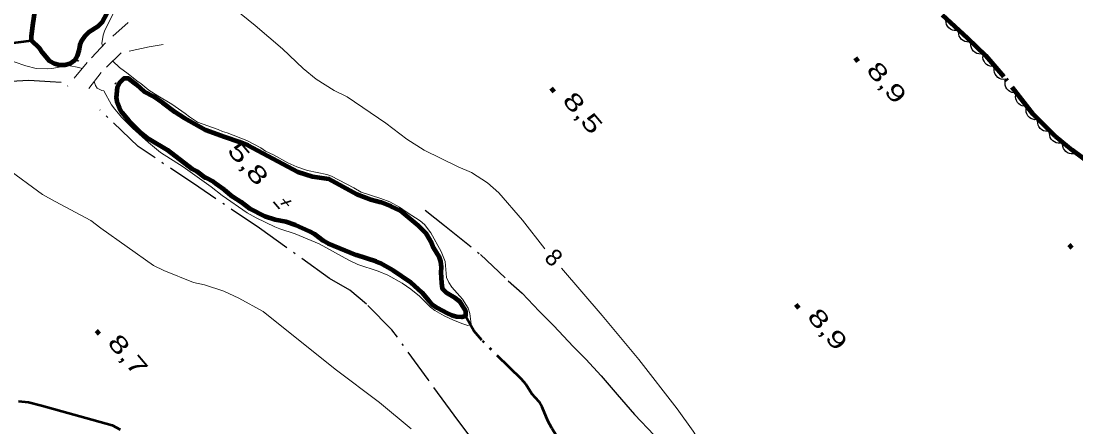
# Model space of a CAD drawing. Extents: x 386081 to 389416, y 5130568 to 5134082.
# Drawn here: x 386943.8 to 387129.4, y 5133315.6 to 5133387.1 of the extents above; entities that cross this region are included whole.
import ezdxf
from ezdxf.enums import TextEntityAlignment as Align

# ---------------------------------------------------------------- set-up
doc = ezdxf.new("R2010")
doc.units = 0
doc.header["$LTSCALE"] = 1.2
for name, pattern in [('DASH_DOUBLE_DOT', [9.2, 5, -1.2, 0.3, -1.2, 0.3, -1.2]), ('DOT_DASHED', [7.7, 5, -1.2, 0.3, -1.2]), ('MEDIUM_DASHED', [4.5, 3, -1.5])]:
    doc.linetypes.add(name, pattern=pattern)
for name, color, linetype, lineweight in [('1', 7, 'Continuous', 53), ('19', 7, 'Continuous', 13), ('2', 7, 'Continuous', 13), ('26', 7, 'Continuous', 35), ('3', 7, 'Continuous', 140), ('4', 7, 'DASH_DOUBLE_DOT', 53), ('41', 7, 'DOT_DASHED', 25), ('44', 7, 'Continuous', 25)]:
    doc.layers.add(name, color=color, linetype=linetype, lineweight=lineweight)

msp = doc.modelspace()

# ---------------------------------------------------------------- linework, layer by layer
at = {"layer": '1'}
msp.add_lwpolyline([(386943.37, 5133320.16), (386945.13, 5133319.98), (386947.41, 5133319.41), (386959.85, 5133315.94), (386961.27, 5133315.18)], dxfattribs=at)
at = {"layer": '19', "linetype": 'MEDIUM_DASHED'}
for points in [[(386962.66, 5133386.83), (386958.67, 5133383.25), (386955.47, 5133379.82), (386952.01, 5133375.65)], [(386968.8, 5133382.95), (386966.35, 5133382.57), (386961.44, 5133381.48), (386957.91, 5133378.04), (386954.97, 5133374.23)]]:
    msp.add_lwpolyline(points, dxfattribs=at)
at = {"layer": '2'}
for points in [[(386975.78, 5133393.82), (386985, 5133386.33), (386989.81, 5133382.2), (386993.48, 5133378.73), (386995.74, 5133376.84), (386998.93, 5133374.84), (387001.17, 5133373.76), (387008, 5133369.09), (387011.71, 5133366.3), (387014.73, 5133364.38), (387020.71, 5133361.45), (387023.06, 5133360.44), (387025.9, 5133358.59), (387027.9, 5133356.86), (387032.06, 5133352.03), (387035.96, 5133347.01)], [(386960.35, 5133389.13), (386958.48, 5133385.32), (386958.26, 5133384.63), (386958.05, 5133383.11), (386958.12, 5133382.66)], [(386954.55, 5133378.72), (386953.97, 5133378.91), (386952.15, 5133379.24), (386949.25, 5133378.73), (386948.44, 5133378.67), (386946.49, 5133378.72), (386944.65, 5133379.22), (386942.6, 5133379.93)], [(386959.97, 5133380.05), (386961.15, 5133378.93), (386962.69, 5133377.81), (386964.17, 5133376.59), (386964.91, 5133376.1), (386966.32, 5133374.94), (386967.86, 5133373.91), (386970.32, 5133372.45), (386972.72, 5133370.81), (386973.46, 5133370.2), (386974.88, 5133369.28), (386978.51, 5133368.02), (386979.25, 5133367.65), (386980.11, 5133367.41), (386983.56, 5133366.08), (386986.02, 5133364.75), (386986.82, 5133364.2), (386988.23, 5133363.53), (386990.75, 5133362.14), (386992.35, 5133361.41), (386994.2, 5133360.81), (386997.64, 5133360.09), (386998.44, 5133359.79), (387002.38, 5133357.73), (387003.67, 5133356.94), (387007.12, 5133355.86), (387008.71, 5133355.25), (387010.38, 5133354.34), (387011.73, 5133353.37), (387014.07, 5133351.91), (387014.8, 5133351.3), (387015.91, 5133349.83), (387017.76, 5133346.52), (387018.44, 5133344.74), (387018.69, 5133341.92), (387019.06, 5133341.06), (387019.61, 5133340.26), (387021.52, 5133338.12), (387022.5, 5133336.53), (387022.81, 5133335.61), (387023, 5133333.71), (387022.44, 5133333.52), (387021.58, 5133333.76), (387019.92, 5133334.42), (387018.26, 5133335.21), (387016.6, 5133336.12), (387015.87, 5133336.73), (387013.9, 5133338.68), (387012.42, 5133339.9), (387010.88, 5133340.94), (387008.36, 5133342.33), (387006.64, 5133343.06), (387003.07, 5133344.26), (387001.47, 5133344.99), (386996.3, 5133347.9), (386992.06, 5133349.65), (386989.35, 5133350.5), (386988.49, 5133350.86), (386985.17, 5133352.43), (386983.63, 5133353.35), (386979.2, 5133356.39), (386977.29, 5133357.92), (386972.36, 5133361.45), (386968.36, 5133363.94), (386966.21, 5133365.71), (386963.44, 5133368.22), (386961.46, 5133370.17), (386960.29, 5133371.58), (386959.74, 5133372.37), (386958.36, 5133374.78), (386958, 5133374.84), (386957.2, 5133375.3), (386956.89, 5133375.75), (386956.68, 5133376.45)], [(386941.18, 5133361.23), (386947.61, 5133356.58), (386949.82, 5133355.3), (386956.12, 5133352), (386957.86, 5133350.62), (386967.12, 5133344.07), (386968.96, 5133343.19), (386974.18, 5133341.09), (386976.07, 5133340.68), (386979.52, 5133339.55), (386982.13, 5133338.32), (386986.4, 5133335.97), (386999.08, 5133325.8), (387006.88, 5133319.94), (387012.45, 5133315.32)], [(387087.66, 5133269.65), (387083.97, 5133276.25), (387081.58, 5133280.1), (387079.92, 5133283.09), (387078.33, 5133288.22), (387076.22, 5133291.63), (387068.75, 5133304.3), (387062.11, 5133314.88), (387059.25, 5133318.83), (387052.52, 5133327.49), (387046.06, 5133335.28), (387038.89, 5133343.59)]]:
    msp.add_lwpolyline(points, dxfattribs=at)
at = {"layer": '26'}
for p, q in [((386953.73, 5133380.19), (386953.8, 5133380.26)), ((386953.87, 5133380.05), (386953.73, 5133380.19)), ((386953.87, 5133380.05), (386953.94, 5133380.12)), ((386960.39, 5133376.02), (386960.32, 5133376.09)), ((386960.53, 5133376.16), (386960.39, 5133376.02)), ((386960.53, 5133376.16), (386960.46, 5133376.23))]:
    msp.add_line(p, q, dxfattribs=at)
at = {"layer": '3'}
for p, q in [((387090.57, 5133380.6), (387091.08, 5133379.99)), ((387037.1, 5133375.26), (387037.61, 5133374.65)), ((387128.18, 5133347.78), (387128.69, 5133347.17)), ((387080.17, 5133337.18), (387080.68, 5133336.57)), ((386957.03, 5133332.62), (386957.54, 5133332.01))]:
    msp.add_line(p, q, dxfattribs=at)
at = {"layer": '3', "lineweight": 35}
for p, q in [((386991.33, 5133355.45), (386989.51, 5133354.88)), ((386989.9, 5133355.74), (386990.91, 5133354.55)), ((386988.23, 5133355.24), (386989.27, 5133354.02))]:
    msp.add_line(p, q, dxfattribs=at)
at = {"layer": '4', "linetype": 'Continuous', "lineweight": 90}
msp.add_lwpolyline([(386958.92, 5133388.48), (386958, 5133386.81), (386957.32, 5133386.13), (386955.72, 5133385.13), (386955.05, 5133384.45), (386954.49, 5133383.65), (386954.18, 5133382.84), (386954, 5133381.92), (386953.69, 5133380.99), (386953.2, 5133380.13), (386952.4, 5133379.57), (386951.54, 5133379.31), (386950.55, 5133379.31), (386949.69, 5133379.55), (386948.83, 5133380.03), (386947.59, 5133381.5), (386947.04, 5133382.3), (386945.68, 5133383.65), (386945.68, 5133384.39), (386945.86, 5133386.3), (386946.29, 5133389.07)], dxfattribs=at)
at = {"layer": '4'}
for points in [[(386913.4, 5133380.99), (386914.5, 5133380.87), (386916.29, 5133380.82), (386919.56, 5133381.27), (386923.69, 5133381.48), (386924.73, 5133381.68), (386925.96, 5133382.05), (386929.2, 5133383.19), (386931.85, 5133383.51), (386934.31, 5133383.65), (386940.2, 5133383.14), (386941.56, 5133383.15), (386945.68, 5133383.65)], [(387042.46, 5133308.01), (387042.06, 5133308.37), (387041.32, 5133309.96), (387040.33, 5133311.31), (387039.23, 5133312.53), (387038.06, 5133314.06), (387037.2, 5133315.4), (387036.52, 5133316.69), (387035.54, 5133319.14), (387034.98, 5133320.06), (387033.69, 5133321.46), (387032.63, 5133323.17), (387031.89, 5133324.02), (387024.87, 5133330.91), (387023.51, 5133332.55), (387022, 5133335.11)]]:
    msp.add_lwpolyline(points, dxfattribs=at)
at = {"layer": '4', "linetype": 'Continuous', "lineweight": 90}
msp.add_lwpolyline([(386976.35, 5133359.51), (386976.22, 5133359.51), (386974.75, 5133360.61), (386973.94, 5133361.03), (386969.57, 5133364.39), (386966.25, 5133366.33), (386964.83, 5133367.49), (386962.86, 5133369.45), (386961.63, 5133370.92), (386961.13, 5133371.78), (386960.76, 5133372.63), (386960.58, 5133373.56), (386960.76, 5133375.47), (386961.25, 5133376.33), (386961.93, 5133377.01), (386962.67, 5133377.02), (386964.15, 5133375.92), (386965.5, 5133374.7), (386967.16, 5133373.79), (386968.7, 5133372.75), (386970.86, 5133371.11), (386972.52, 5133370.07), (386976.28, 5133367.94), (386979.66, 5133366.68), (386982.25, 5133365.83), (386983.72, 5133365.23), (386992.52, 5133360.55), (386995.11, 5133359.71), (386998, 5133359.3), (387002.92, 5133356.63), (387005.38, 5133355.66), (387007.1, 5133355.18), (387008.89, 5133354.52), (387010.55, 5133353.73), (387013.68, 5133351.11), (387015.04, 5133349.77), (387016.02, 5133348.05), (387016.39, 5133347.19), (387017.32, 5133345.66), (387017.63, 5133344.74), (387017.75, 5133343.76), (387017.69, 5133342.83), (387017.81, 5133340.99), (387017.94, 5133340.01), (387018.62, 5133339.33), (387020.21, 5133338.36), (387020.95, 5133337.75), (387022, 5133336.1), (387022, 5133335.11), (387021.39, 5133334.99), (387020.46, 5133335.04), (387019.6, 5133335.28), (387018.74, 5133335.64), (387017.08, 5133336.55), (387016.28, 5133337.1), (387015.61, 5133337.77), (387014.37, 5133339.24), (387012.4, 5133341.07), (387009.27, 5133343.2), (387006.99, 5133344.48), (387006.31, 5133344.78), (387002.87, 5133345.86), (386997.83, 5133347.92), (386996.96, 5133348.4), (386995.43, 5133349.56), (386994.56, 5133350.05), (386992.1, 5133351.14), (386990.38, 5133351.74), (386988.53, 5133352.09), (386986.69, 5133352.7), (386984.1, 5133354.03), (386982.56, 5133355.19), (386981.09, 5133356.16), (386979.61, 5133357.38), (386978.01, 5133358.48), (386977.7, 5133358.78)], close=True, dxfattribs=at)
at = {"layer": '41'}
for points in [[(386942.02, 5133376.52), (386945.16, 5133376.67), (386948.93, 5133376.45), (386950.85, 5133376.35)], [(387023.46, 5133313.09), (387020.01, 5133317.73), (387015.46, 5133323.96), (387009.07, 5133332.76), (387004.61, 5133337.27), (387001.66, 5133339.7), (386998.1, 5133341.77), (386985.77, 5133350.64), (386975.07, 5133357.82), (386964.44, 5133365), (386957.67, 5133371.47)], [(387014.9, 5133353.78), (387018.34, 5133351.1), (387024.64, 5133345.99), (387029.55, 5133341.36), (387032.01, 5133339.17), (387034.96, 5133336), (387037.54, 5133333.44), (387040.98, 5133329.78), (387043.19, 5133327.58), (387045.89, 5133324.66), (387048.71, 5133321.36), (387051.79, 5133317.82), (387055.22, 5133314.17)]]:
    msp.add_lwpolyline(points, dxfattribs=at)
at = {"layer": '44', "linetype": 'DOT_DASHED', "lineweight": 90}
msp.add_lwpolyline([(387132.67, 5133361.47), (387128.75, 5133364.38), (387125.81, 5133366.81), (387121.9, 5133370.71), (387116.75, 5133377.29), (387113.57, 5133380.94), (387110.38, 5133384.1), (387104.26, 5133389.7)], dxfattribs=at)
at = {"layer": '44'}
for points in [[(387108.83, 5133385.52), (387108.43, 5133385.42), (387108.02, 5133385.44), (387107.7, 5133385.51), (387107.38, 5133385.67), (387107.09, 5133385.89), (387106.86, 5133386.2), (387106.68, 5133386.47), (387106.6, 5133386.82), (387106.57, 5133387.18), (387106.62, 5133387.54)], [(387111.05, 5133383.49), (387110.64, 5133383.39), (387110.23, 5133383.42), (387109.91, 5133383.48), (387109.6, 5133383.64), (387109.3, 5133383.87), (387109.07, 5133384.17), (387108.9, 5133384.45), (387108.81, 5133384.79), (387108.78, 5133385.16), (387108.83, 5133385.52)], [(387113.15, 5133381.35), (387112.74, 5133381.27), (387112.34, 5133381.31), (387112.02, 5133381.39), (387111.71, 5133381.56), (387111.43, 5133381.8), (387111.2, 5133382.11), (387111.04, 5133382.4), (387110.97, 5133382.74), (387110.96, 5133383.11), (387111.02, 5133383.46)], [(387115.15, 5133379.12), (387114.74, 5133379.07), (387114.34, 5133379.14), (387114.02, 5133379.24), (387113.73, 5133379.44), (387113.47, 5133379.69), (387113.27, 5133380.02), (387113.13, 5133380.32), (387113.08, 5133380.66), (387113.09, 5133381.03), (387113.18, 5133381.38)], [(387117.13, 5133376.86), (387116.71, 5133376.81), (387116.31, 5133376.88), (387116, 5133376.98), (387115.7, 5133377.18), (387115.44, 5133377.43), (387115.24, 5133377.76), (387115.1, 5133378.05), (387115.05, 5133378.4), (387115.06, 5133378.77), (387115.15, 5133379.12)], [(387118.95, 5133374.48), (387118.53, 5133374.45), (387118.14, 5133374.54), (387117.83, 5133374.66), (387117.55, 5133374.87), (387117.3, 5133375.14), (387117.11, 5133375.48), (387116.99, 5133375.78), (387116.96, 5133376.13), (387116.99, 5133376.5), (387117.1, 5133376.84)], [(387120.8, 5133372.11), (387120.38, 5133372.09), (387119.99, 5133372.18), (387119.68, 5133372.29), (387119.4, 5133372.51), (387119.15, 5133372.78), (387118.96, 5133373.11), (387118.84, 5133373.41), (387118.81, 5133373.77), (387118.84, 5133374.13), (387118.95, 5133374.48)], [(387122.65, 5133369.75), (387122.23, 5133369.72), (387121.84, 5133369.81), (387121.53, 5133369.93), (387121.25, 5133370.14), (387120.99, 5133370.41), (387120.81, 5133370.75), (387120.69, 5133371.05), (387120.66, 5133371.4), (387120.69, 5133371.77), (387120.8, 5133372.11)], [(387124.88, 5133367.73), (387124.47, 5133367.65), (387124.07, 5133367.69), (387123.75, 5133367.77), (387123.44, 5133367.95), (387123.16, 5133368.19), (387122.94, 5133368.5), (387122.78, 5133368.78), (387122.71, 5133369.13), (387122.69, 5133369.5), (387122.76, 5133369.85)], [(387127.12, 5133365.73), (387126.71, 5133365.61), (387126.31, 5133365.62), (387125.98, 5133365.66), (387125.66, 5133365.81), (387125.36, 5133366.02), (387125.11, 5133366.31), (387124.92, 5133366.58), (387124.82, 5133366.92), (387124.77, 5133367.28), (387124.8, 5133367.64)], [(387129.43, 5133363.82), (387129.03, 5133363.7), (387128.62, 5133363.71), (387128.29, 5133363.75), (387127.97, 5133363.9), (387127.67, 5133364.11), (387127.42, 5133364.4), (387127.23, 5133364.67), (387127.13, 5133365.01), (387127.08, 5133365.37), (387127.12, 5133365.73)]]:
    msp.add_lwpolyline(points, dxfattribs=at)

# ---------------------------------------------------------------- texts
at = {"layer": '2'}
msp.add_text('8', height=3, rotation=315.456, dxfattribs=at).set_placement((387036.512, 5133344.401), align=Align.CENTER)
at = {"layer": '3', "width": 1.45}
for s, p in [('8,9    ', (387092.4, 5133378.38)), ('8,5    ', (387038.93, 5133373.04)), ('8,9    ', (387082, 5133334.96)), ('8,7    ', (386958.86, 5133330.4))]:
    msp.add_text(s, height=3, rotation=310.294, dxfattribs=at).set_placement(p)
at = {"layer": '3', "width": 1.5}
msp.add_text('    5,8', height=3, rotation=310.294, dxfattribs=at).set_placement((386980.48, 5133363.585), align=Align.CENTER)

doc.saveas('drawing.dxf')
